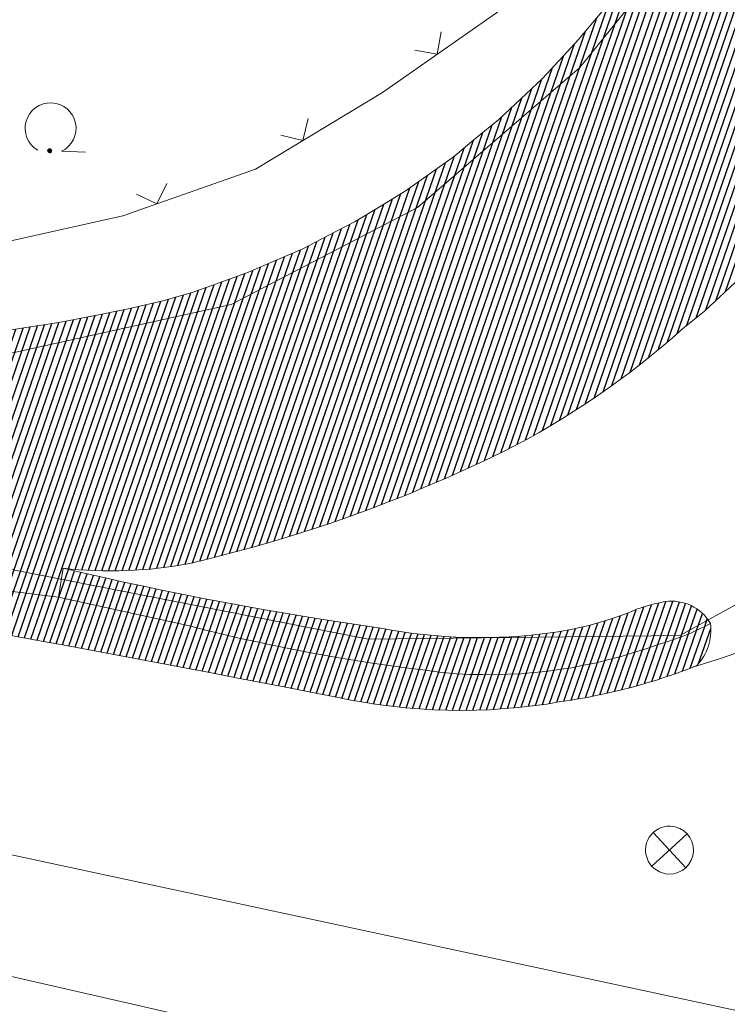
# Model space of a CAD drawing. Header units: metres. Extents: x 345144 to 348639, y 5629211 to 5635235.
# Tile 870 of 1056: x 347995 to 348017, y 5630364 to 5630395. Entities that reach past the tile are written whole.
import ezdxf

# ---------------------------------------------------------------- set-up
doc = ezdxf.new("R2010")
doc.units = ezdxf.units.M
doc.header["$MEASUREMENT"] = 0
for name, color, linetype in [('028 Geländeform', 7, 'Continuous'), ('065-066 Ver_Entsorgung', 7, 'Continuous'), ('081-083 Topographie', 7, 'Continuous'), ('AX Flurstück', 7, 'Continuous'), ('Definitionslinie', 7, 'Continuous')]:
    doc.layers.add(name, color=color, linetype=linetype)
pattern_1 = [(250.9552151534, (0, 0), (0.1890527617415, -0.065261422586), [])]

# ---------------------------------------------------------------- blocks, each defined once
blk = doc.blocks.new('alk_3504_nrw')
at = {"color": 134, "lineweight": 5, "true_color": 0x00b2b2, "flags": 128}
for points in [[(-0.729333, -0.684), (-0.707333, -0.707333), (0.707333, 0.707333)], [(-0.707333, 0.707333), (0.707333, -0.707333)]]:
    blk.add_lwpolyline(points, dxfattribs=at)
at = {"color": 134, "lineweight": 5, "true_color": 0x00b2b2}
for start, end in [(90, -90), (-90, 90)]:
    blk.add_arc((0, 0), 1, start, end, dxfattribs=at)
blk = doc.blocks.new('alk_7100_nrwx2')
at = {"true_color": 0x2e2e2e}
h = blk.add_hatch(color=250, dxfattribs=at)
edge = h.paths.add_edge_path(flags=0)
edge.add_arc((0.024073, -0.597267), 0.057254, 180, 360, ccw=False)
edge.add_arc((0.024073, -0.597267), 0.057255, 0, 180, ccw=False)
at = {"color": 250, "lineweight": 5, "true_color": 0x2e2e2e, "flags": 128}
blk.add_lwpolyline([(0.349382, -0.597267), (1, -0.597267)], dxfattribs=at)
at = {"color": 250, "lineweight": 5, "true_color": 0x2e2e2e}
for centre, radius, start, end in [((0.024073, 0.012362), 0.690995, -61.9148169, -118.0851831), ((0.024073, -0.597267), 0.057255, 0, 180), ((0.024073, -0.597267), 0.057254, 180, 0)]:
    blk.add_arc(centre, radius, start, end, dxfattribs=at)

msp = doc.modelspace()

# ---------------------------------------------------------------- hatches: boundary and pattern name
at = {"layer": '028 Geländeform', "true_color": 0xb27500}
h = msp.add_hatch(dxfattribs=at)
h.set_pattern_fill('_USER', color=44, scale=0.2, angle=250.9552152, style=0, pattern_type=0)
h.set_pattern_definition(pattern_1)
edge = h.paths.add_edge_path(flags=0)
edge.add_line((347996.101, 5630377.198), (347995.091, 5630377.323))
edge.add_line((347995.091, 5630377.323), (347995.091, 5630377.323))
edge.add_line((347995.091, 5630377.323), (347994.663625, 5630377.37725))
edge.add_line((347994.663625, 5630377.37725), (347994.236188, 5630377.430969))
edge.add_line((347994.236188, 5630377.430969), (347993.80875, 5630377.484688))
edge.add_line((347993.80875, 5630377.484688), (347993.38125, 5630377.537875))
edge.add_line((347993.38125, 5630377.537875), (347992.95375, 5630377.591063))
edge.add_line((347992.95375, 5630377.591063), (347992.526188, 5630377.643719))
edge.add_line((347992.526188, 5630377.643719), (347992.098625, 5630377.696375))
edge.add_line((347992.098625, 5630377.696375), (347991.671, 5630377.7485))
edge.add_line((347991.671, 5630377.7485), (347991.243375, 5630377.800625))
edge.add_line((347991.243375, 5630377.800625), (347990.815688, 5630377.852219))
edge.add_line((347990.815688, 5630377.852219), (347990.388, 5630377.903813))
edge.add_line((347990.388, 5630377.903813), (347989.96025, 5630377.954875))
edge.add_line((347989.96025, 5630377.954875), (347989.5325, 5630378.005938))
edge.add_line((347989.5325, 5630378.005938), (347989.104688, 5630378.056469))
edge.add_line((347989.104688, 5630378.056469), (347988.676875, 5630378.107))
edge.add_line((347988.676875, 5630378.107), (347988.249, 5630378.157))
edge.add_line((347988.249, 5630378.157), (347988.249, 5630378.157))
edge.add_line((347988.249, 5630378.157), (347987.827625, 5630378.277375))
edge.add_line((347987.827625, 5630378.277375), (347987.406375, 5630378.398187))
edge.add_line((347987.406375, 5630378.398187), (347986.985125, 5630378.519))
edge.add_line((347986.985125, 5630378.519), (347986.564, 5630378.64025))
edge.add_line((347986.564, 5630378.64025), (347986.142875, 5630378.7615))
edge.add_line((347986.142875, 5630378.7615), (347985.721875, 5630378.883188))
edge.add_line((347985.721875, 5630378.883188), (347985.300875, 5630379.004875))
edge.add_line((347985.300875, 5630379.004875), (347984.88, 5630379.127))
edge.add_line((347984.88, 5630379.127), (347984.459125, 5630379.249125))
edge.add_line((347984.459125, 5630379.249125), (347984.038375, 5630379.371688))
edge.add_line((347984.038375, 5630379.371688), (347983.617625, 5630379.49425))
edge.add_line((347983.617625, 5630379.49425), (347983.197, 5630379.61725))
edge.add_line((347983.197, 5630379.61725), (347982.776375, 5630379.74025))
edge.add_line((347982.776375, 5630379.74025), (347982.355875, 5630379.863688))
edge.add_line((347982.355875, 5630379.863688), (347981.935375, 5630379.987125))
edge.add_line((347981.935375, 5630379.987125), (347981.515, 5630380.111))
edge.add_line((347981.515, 5630380.111), (347981.515, 5630380.111))
edge.add_line((347981.515, 5630380.111), (347981.826, 5630385.058))
edge.add_line((347981.826, 5630385.058), (347981.826, 5630385.058))
edge.add_line((347981.826, 5630385.058), (347982.9355, 5630384.979875))
edge.add_line((347982.9355, 5630384.979875), (347984.041641, 5630384.943406))
edge.add_line((347984.041641, 5630384.943406), (347985.147781, 5630384.906938))
edge.add_line((347985.147781, 5630384.906938), (347986.250563, 5630384.912125))
edge.add_line((347986.250563, 5630384.912125), (347987.353344, 5630384.917313))
edge.add_line((347987.353344, 5630384.917313), (347988.452766, 5630384.964156))
edge.add_line((347988.452766, 5630384.964156), (347989.552187, 5630385.011))
edge.add_line((347989.552187, 5630385.011), (347990.64825, 5630385.0995))
edge.add_line((347990.64825, 5630385.0995), (347991.744313, 5630385.188))
edge.add_line((347991.744313, 5630385.188), (347992.837016, 5630385.318156))
edge.add_line((347992.837016, 5630385.318156), (347993.929719, 5630385.448313))
edge.add_line((347993.929719, 5630385.448313), (347995.019063, 5630385.620125))
edge.add_line((347995.019063, 5630385.620125), (347996.108406, 5630385.791938))
edge.add_line((347996.108406, 5630385.791938), (347997.194391, 5630386.005406))
edge.add_line((347997.194391, 5630386.005406), (347998.280375, 5630386.218875))
edge.add_line((347998.280375, 5630386.218875), (347999.363, 5630386.474))
edge.add_line((347999.363, 5630386.474), (347999.363, 5630386.474))
edge.add_line((347999.363, 5630386.474), (348000.2795, 5630386.7335))
edge.add_line((348000.2795, 5630386.7335), (348001.162672, 5630387.047609))
edge.add_line((348001.162672, 5630387.047609), (348002.045844, 5630387.361719))
edge.add_line((348002.045844, 5630387.361719), (348002.895688, 5630387.730438))
edge.add_line((348002.895688, 5630387.730438), (348003.745531, 5630388.099156))
edge.add_line((348003.745531, 5630388.099156), (348004.562047, 5630388.522484))
edge.add_line((348004.562047, 5630388.522484), (348005.378563, 5630388.945813))
edge.add_line((348005.378563, 5630388.945813), (348006.16175, 5630389.42375))
edge.add_line((348006.16175, 5630389.42375), (348006.944938, 5630389.901688))
edge.add_line((348006.944938, 5630389.901688), (348007.694797, 5630390.434234))
edge.add_line((348007.694797, 5630390.434234), (348008.444656, 5630390.966781))
edge.add_line((348008.444656, 5630390.966781), (348009.161188, 5630391.553938))
edge.add_line((348009.161188, 5630391.553938), (348009.877719, 5630392.141094))
edge.add_line((348009.877719, 5630392.141094), (348010.560922, 5630392.782859))
edge.add_line((348010.560922, 5630392.782859), (348011.244125, 5630393.424625))
edge.add_line((348011.244125, 5630393.424625), (348011.894, 5630394.121))
edge.add_line((348011.894, 5630394.121), (348011.894, 5630394.121))
edge.add_line((348011.894, 5630394.121), (348012.36625, 5630394.644375))
edge.add_line((348012.36625, 5630394.644375), (348012.822047, 5630395.179469))
edge.add_line((348012.822047, 5630395.179469), (348013.277844, 5630395.714563))
edge.add_line((348013.277844, 5630395.714563), (348013.717188, 5630396.261375))
edge.add_line((348013.717188, 5630396.261375), (348014.156531, 5630396.808188))
edge.add_line((348014.156531, 5630396.808188), (348014.579422, 5630397.366719))
edge.add_line((348014.579422, 5630397.366719), (348015.002313, 5630397.92525))
edge.add_line((348015.002313, 5630397.92525), (348015.40875, 5630398.4955))
edge.add_line((348015.40875, 5630398.4955), (348015.815188, 5630399.06575))
edge.add_line((348015.815188, 5630399.06575), (348016.205172, 5630399.647719))
edge.add_line((348016.205172, 5630399.647719), (348016.595156, 5630400.229688))
edge.add_line((348016.595156, 5630400.229688), (348016.968688, 5630400.823375))
edge.add_line((348016.968688, 5630400.823375), (348017.342219, 5630401.417063))
edge.add_line((348017.342219, 5630401.417063), (348017.699297, 5630402.022469))
edge.add_line((348017.699297, 5630402.022469), (348018.056375, 5630402.627875))
edge.add_line((348018.056375, 5630402.627875), (348018.397, 5630403.245))
edge.add_line((348018.397, 5630403.245), (348018.397, 5630403.245))
edge.add_line((348018.397, 5630403.245), (348018.57825, 5630403.627125))
edge.add_line((348018.57825, 5630403.627125), (348018.750813, 5630404.012453))
edge.add_line((348018.750813, 5630404.012453), (348018.923375, 5630404.397781))
edge.add_line((348018.923375, 5630404.397781), (348019.08725, 5630404.786313))
edge.add_line((348019.08725, 5630404.786313), (348019.251125, 5630405.174844))
edge.add_line((348019.251125, 5630405.174844), (348019.406312, 5630405.566578))
edge.add_line((348019.406312, 5630405.566578), (348019.5615, 5630405.958313))
edge.add_line((348019.5615, 5630405.958313), (348019.708, 5630406.35325))
edge.add_line((348019.708, 5630406.35325), (348019.8545, 5630406.748188))
edge.add_line((348019.8545, 5630406.748188), (348019.992313, 5630407.146328))
edge.add_line((348019.992313, 5630407.146328), (348020.130125, 5630407.544469))
edge.add_line((348020.130125, 5630407.544469), (348020.25925, 5630407.945813))
edge.add_line((348020.25925, 5630407.945813), (348020.388375, 5630408.347156))
edge.add_line((348020.388375, 5630408.347156), (348020.508813, 5630408.751703))
edge.add_line((348020.508813, 5630408.751703), (348020.62925, 5630409.15625))
edge.add_line((348020.62925, 5630409.15625), (348020.741, 5630409.564))
edge.add_arc((348022.069, 5630409.486), 1.330289, 78.9941107, 176.6385976, ccw=False)
edge.add_line((348022.323, 5630410.792), (348022.427125, 5630410.79225))
edge.add_line((348022.427125, 5630410.79225), (348022.529188, 5630410.785484))
edge.add_line((348022.529188, 5630410.785484), (348022.63125, 5630410.778719))
edge.add_line((348022.63125, 5630410.778719), (348022.73125, 5630410.764938))
edge.add_line((348022.73125, 5630410.764938), (348022.83125, 5630410.751156))
edge.add_line((348022.83125, 5630410.751156), (348022.929188, 5630410.730359))
edge.add_line((348022.929188, 5630410.730359), (348023.027125, 5630410.709562))
edge.add_line((348023.027125, 5630410.709562), (348023.123, 5630410.68175))
edge.add_line((348023.123, 5630410.68175), (348023.218875, 5630410.653938))
edge.add_line((348023.218875, 5630410.653938), (348023.312688, 5630410.619109))
edge.add_line((348023.312688, 5630410.619109), (348023.4065, 5630410.584281))
edge.add_line((348023.4065, 5630410.584281), (348023.49825, 5630410.542437))
edge.add_line((348023.49825, 5630410.542437), (348023.59, 5630410.500594))
edge.add_line((348023.59, 5630410.500594), (348023.679688, 5630410.451734))
edge.add_line((348023.679688, 5630410.451734), (348023.769375, 5630410.402875))
edge.add_line((348023.769375, 5630410.402875), (348023.857, 5630410.347))
edge.add_line((348023.857, 5630410.347), (348023.857, 5630410.347))
edge.add_line((348023.857, 5630410.347), (348023.90525, 5630410.170125))
edge.add_line((348023.90525, 5630410.170125), (348023.951984, 5630409.992875))
edge.add_line((348023.951984, 5630409.992875), (348023.998719, 5630409.815625))
edge.add_line((348023.998719, 5630409.815625), (348024.043938, 5630409.638))
edge.add_line((348024.043938, 5630409.638), (348024.089156, 5630409.460375))
edge.add_line((348024.089156, 5630409.460375), (348024.132859, 5630409.282375))
edge.add_line((348024.132859, 5630409.282375), (348024.176563, 5630409.104375))
edge.add_line((348024.176563, 5630409.104375), (348024.21875, 5630408.926))
edge.add_line((348024.21875, 5630408.926), (348024.260938, 5630408.747625))
edge.add_line((348024.260938, 5630408.747625), (348024.301609, 5630408.568875))
edge.add_line((348024.301609, 5630408.568875), (348024.342281, 5630408.390125))
edge.add_line((348024.342281, 5630408.390125), (348024.381438, 5630408.211))
edge.add_line((348024.381438, 5630408.211), (348024.420594, 5630408.031875))
edge.add_line((348024.420594, 5630408.031875), (348024.458234, 5630407.852375))
edge.add_line((348024.458234, 5630407.852375), (348024.495875, 5630407.672875))
edge.add_line((348024.495875, 5630407.672875), (348024.532, 5630407.493))
edge.add_line((348024.532, 5630407.493), (348024.532, 5630407.493))
edge.add_line((348024.532, 5630407.493), (348024.5815, 5630406.805625))
edge.add_line((348024.5815, 5630406.805625), (348024.597172, 5630406.122594))
edge.add_line((348024.597172, 5630406.122594), (348024.612844, 5630405.439562))
edge.add_line((348024.612844, 5630405.439562), (348024.594688, 5630404.760875))
edge.add_line((348024.594688, 5630404.760875), (348024.576531, 5630404.082188))
edge.add_line((348024.576531, 5630404.082188), (348024.524547, 5630403.407844))
edge.add_line((348024.524547, 5630403.407844), (348024.472563, 5630402.7335))
edge.add_line((348024.472563, 5630402.7335), (348024.38675, 5630402.0635))
edge.add_line((348024.38675, 5630402.0635), (348024.300937, 5630401.3935))
edge.add_line((348024.300937, 5630401.3935), (348024.181297, 5630400.727844))
edge.add_line((348024.181297, 5630400.727844), (348024.061656, 5630400.062188))
edge.add_line((348024.061656, 5630400.062188), (348023.908187, 5630399.400875))
edge.add_line((348023.908187, 5630399.400875), (348023.754719, 5630398.739563))
edge.add_line((348023.754719, 5630398.739563), (348023.567422, 5630398.082594))
edge.add_line((348023.567422, 5630398.082594), (348023.380125, 5630397.425625))
edge.add_line((348023.380125, 5630397.425625), (348023.159, 5630396.773))
edge.add_line((348023.159, 5630396.773), (348023.159, 5630396.773))
edge.add_line((348023.159, 5630396.773), (348022.90425, 5630395.92825))
edge.add_line((348022.90425, 5630395.92825), (348022.595406, 5630395.119984))
edge.add_line((348022.595406, 5630395.119984), (348022.286563, 5630394.311719))
edge.add_line((348022.286563, 5630394.311719), (348021.923625, 5630393.539938))
edge.add_line((348021.923625, 5630393.539938), (348021.560688, 5630392.768156))
edge.add_line((348021.560688, 5630392.768156), (348021.143656, 5630392.032859))
edge.add_line((348021.143656, 5630392.032859), (348020.726625, 5630391.297563))
edge.add_line((348020.726625, 5630391.297563), (348020.2555, 5630390.59875))
edge.add_line((348020.2555, 5630390.59875), (348019.784375, 5630389.899937))
edge.add_line((348019.784375, 5630389.899937), (348019.259156, 5630389.237609))
edge.add_line((348019.259156, 5630389.237609), (348018.733938, 5630388.575281))
edge.add_line((348018.733938, 5630388.575281), (348018.154625, 5630387.949438))
edge.add_line((348018.154625, 5630387.949438), (348017.575313, 5630387.323594))
edge.add_line((348017.575313, 5630387.323594), (348016.941906, 5630386.734234))
edge.add_line((348016.941906, 5630386.734234), (348016.3085, 5630386.144875))
edge.add_line((348016.3085, 5630386.144875), (348015.621, 5630385.592))
edge.add_line((348015.621, 5630385.592), (348015.621, 5630385.592))
edge.add_line((348015.621, 5630385.592), (348015.30175, 5630385.305125))
edge.add_line((348015.30175, 5630385.305125), (348014.974516, 5630385.029922))
edge.add_line((348014.974516, 5630385.029922), (348014.647281, 5630384.754719))
edge.add_line((348014.647281, 5630384.754719), (348014.312062, 5630384.491188))
edge.add_line((348014.312062, 5630384.491188), (348013.976844, 5630384.227656))
edge.add_line((348013.976844, 5630384.227656), (348013.633641, 5630383.975797))
edge.add_line((348013.633641, 5630383.975797), (348013.290437, 5630383.723938))
edge.add_line((348013.290437, 5630383.723938), (348012.93925, 5630383.48375))
edge.add_line((348012.93925, 5630383.48375), (348012.588062, 5630383.243563))
edge.add_line((348012.588062, 5630383.243563), (348012.228891, 5630383.015047))
edge.add_line((348012.228891, 5630383.015047), (348011.869719, 5630382.786531))
edge.add_line((348011.869719, 5630382.786531), (348011.502562, 5630382.569688))
edge.add_line((348011.502562, 5630382.569688), (348011.135406, 5630382.352844))
edge.add_line((348011.135406, 5630382.352844), (348010.760266, 5630382.147672))
edge.add_line((348010.760266, 5630382.147672), (348010.385125, 5630381.9425))
edge.add_line((348010.385125, 5630381.9425), (348010.002, 5630381.749))
edge.add_line((348010.002, 5630381.749), (348010.002, 5630381.749))
edge.add_line((348010.002, 5630381.749), (348009.4145, 5630381.461625))
edge.add_line((348009.4145, 5630381.461625), (348008.820828, 5630381.191547))
edge.add_line((348008.820828, 5630381.191547), (348008.227156, 5630380.921469))
edge.add_line((348008.227156, 5630380.921469), (348007.627313, 5630380.668688))
edge.add_line((348007.627313, 5630380.668688), (348007.027469, 5630380.415906))
edge.add_line((348007.027469, 5630380.415906), (348006.421453, 5630380.180422))
edge.add_line((348006.421453, 5630380.180422), (348005.815438, 5630379.944938))
edge.add_line((348005.815438, 5630379.944938), (348005.20325, 5630379.72675))
edge.add_line((348005.20325, 5630379.72675), (348004.591063, 5630379.508563))
edge.add_line((348004.591063, 5630379.508563), (348003.972703, 5630379.307672))
edge.add_line((348003.972703, 5630379.307672), (348003.354344, 5630379.106781))
edge.add_line((348003.354344, 5630379.106781), (348002.729813, 5630378.923188))
edge.add_line((348002.729813, 5630378.923188), (348002.105281, 5630378.739594))
edge.add_line((348002.105281, 5630378.739594), (348001.474578, 5630378.573297))
edge.add_line((348001.474578, 5630378.573297), (348000.843875, 5630378.407))
edge.add_line((348000.843875, 5630378.407), (348000.207, 5630378.258))
edge.add_line((348000.207, 5630378.258), (348000.207, 5630378.258))
edge.add_line((348000.207, 5630378.258), (347999.961, 5630378.211625))
edge.add_line((347999.961, 5630378.211625), (347999.714625, 5630378.174469))
edge.add_line((347999.714625, 5630378.174469), (347999.46825, 5630378.137313))
edge.add_line((347999.46825, 5630378.137313), (347999.2215, 5630378.109375))
edge.add_line((347999.2215, 5630378.109375), (347998.97475, 5630378.081438))
edge.add_line((347998.97475, 5630378.081438), (347998.727625, 5630378.062719))
edge.add_line((347998.727625, 5630378.062719), (347998.4805, 5630378.044))
edge.add_line((347998.4805, 5630378.044), (347998.233, 5630378.0345))
edge.add_line((347998.233, 5630378.0345), (347997.9855, 5630378.025))
edge.add_line((347997.9855, 5630378.025), (347997.737625, 5630378.024719))
edge.add_line((347997.737625, 5630378.024719), (347997.48975, 5630378.024438))
edge.add_line((347997.48975, 5630378.024438), (347997.2415, 5630378.033375))
edge.add_line((347997.2415, 5630378.033375), (347996.99325, 5630378.042312))
edge.add_line((347996.99325, 5630378.042312), (347996.744625, 5630378.060469))
edge.add_line((347996.744625, 5630378.060469), (347996.496, 5630378.078625))
edge.add_line((347996.496, 5630378.078625), (347996.247, 5630378.106))
edge.add_line((347996.247, 5630378.106), (347996.247, 5630378.106))
edge.add_line((347996.247, 5630378.106), (347996.101, 5630377.198))
h = msp.add_hatch(dxfattribs=at)
h.set_pattern_fill('_USER', color=44, scale=0.2, angle=250.9552152, style=0, pattern_type=0)
h.set_pattern_definition(pattern_1)
edge = h.paths.add_edge_path(flags=0)
edge.add_arc((348014.873, 5630376.172), 1.636021, -42.6480582, 7.2336132, ccw=False)
edge.add_line((348016.077, 5630375.063), (348015.81925, 5630374.96025))
edge.add_line((348015.81925, 5630374.96025), (348015.559375, 5630374.865547))
edge.add_line((348015.559375, 5630374.865547), (348015.2995, 5630374.770844))
edge.add_line((348015.2995, 5630374.770844), (348015.0375, 5630374.684188))
edge.add_line((348015.0375, 5630374.684188), (348014.7755, 5630374.597531))
edge.add_line((348014.7755, 5630374.597531), (348014.511375, 5630374.518922))
edge.add_line((348014.511375, 5630374.518922), (348014.24725, 5630374.440313))
edge.add_line((348014.24725, 5630374.440313), (348013.981, 5630374.36975))
edge.add_line((348013.981, 5630374.36975), (348013.71475, 5630374.299188))
edge.add_line((348013.71475, 5630374.299188), (348013.446375, 5630374.236672))
edge.add_line((348013.446375, 5630374.236672), (348013.178, 5630374.174156))
edge.add_line((348013.178, 5630374.174156), (348012.9075, 5630374.119688))
edge.add_line((348012.9075, 5630374.119688), (348012.637, 5630374.065219))
edge.add_line((348012.637, 5630374.065219), (348012.364375, 5630374.018797))
edge.add_line((348012.364375, 5630374.018797), (348012.09175, 5630373.972375))
edge.add_line((348012.09175, 5630373.972375), (348011.817, 5630373.934))
edge.add_line((348011.817, 5630373.934), (348011.817, 5630373.934))
edge.add_line((348011.817, 5630373.934), (348011.37425, 5630373.857625))
edge.add_line((348011.37425, 5630373.857625), (348010.931922, 5630373.802609))
edge.add_line((348010.931922, 5630373.802609), (348010.489594, 5630373.747594))
edge.add_line((348010.489594, 5630373.747594), (348010.047687, 5630373.713938))
edge.add_line((348010.047687, 5630373.713938), (348009.605781, 5630373.680281))
edge.add_line((348009.605781, 5630373.680281), (348009.164297, 5630373.667984))
edge.add_line((348009.164297, 5630373.667984), (348008.722812, 5630373.655688))
edge.add_line((348008.722812, 5630373.655688), (348008.28175, 5630373.66475))
edge.add_line((348008.28175, 5630373.66475), (348007.840687, 5630373.673812))
edge.add_line((348007.840687, 5630373.673812), (348007.400047, 5630373.704234))
edge.add_line((348007.400047, 5630373.704234), (348006.959406, 5630373.734656))
edge.add_line((348006.959406, 5630373.734656), (348006.519188, 5630373.786438))
edge.add_line((348006.519188, 5630373.786438), (348006.078969, 5630373.838219))
edge.add_line((348006.078969, 5630373.838219), (348005.639172, 5630373.911359))
edge.add_line((348005.639172, 5630373.911359), (348005.199375, 5630373.9845))
edge.add_line((348005.199375, 5630373.9845), (348004.76, 5630374.079))
edge.add_line((348004.76, 5630374.079), (348004.76, 5630374.079))
edge.add_line((348004.76, 5630374.079), (348003.98525, 5630374.23075))
edge.add_line((348003.98525, 5630374.23075), (348003.210203, 5630374.381109))
edge.add_line((348003.210203, 5630374.381109), (348002.435156, 5630374.531469))
edge.add_line((348002.435156, 5630374.531469), (348001.659813, 5630374.680438))
edge.add_line((348001.659813, 5630374.680438), (348000.884469, 5630374.829406))
edge.add_line((348000.884469, 5630374.829406), (348000.108828, 5630374.976984))
edge.add_line((348000.108828, 5630374.976984), (347999.333188, 5630375.124563))
edge.add_line((347999.333188, 5630375.124563), (347998.55725, 5630375.27075))
edge.add_line((347998.55725, 5630375.27075), (347997.781313, 5630375.416938))
edge.add_line((347997.781313, 5630375.416938), (347997.005078, 5630375.561734))
edge.add_line((347997.005078, 5630375.561734), (347996.228844, 5630375.706531))
edge.add_line((347996.228844, 5630375.706531), (347995.452313, 5630375.849938))
edge.add_line((347995.452313, 5630375.849938), (347994.675781, 5630375.993344))
edge.add_line((347994.675781, 5630375.993344), (347993.898953, 5630376.135359))
edge.add_line((347993.898953, 5630376.135359), (347993.122125, 5630376.277375))
edge.add_line((347993.122125, 5630376.277375), (347992.345, 5630376.418))
edge.add_line((347992.345, 5630376.418), (347992.345, 5630376.418))
edge.add_line((347992.345, 5630376.418), (347992.151875, 5630376.436))
edge.add_line((347992.151875, 5630376.436), (347991.958953, 5630376.455609))
edge.add_line((347991.958953, 5630376.455609), (347991.766031, 5630376.475219))
edge.add_line((347991.766031, 5630376.475219), (347991.573313, 5630376.496438))
edge.add_line((347991.573313, 5630376.496438), (347991.380594, 5630376.517656))
edge.add_line((347991.380594, 5630376.517656), (347991.188078, 5630376.540484))
edge.add_line((347991.188078, 5630376.540484), (347990.995563, 5630376.563313))
edge.add_line((347990.995563, 5630376.563313), (347990.80325, 5630376.58775))
edge.add_line((347990.80325, 5630376.58775), (347990.610938, 5630376.612187))
edge.add_line((347990.610938, 5630376.612187), (347990.418828, 5630376.638234))
edge.add_line((347990.418828, 5630376.638234), (347990.226719, 5630376.664281))
edge.add_line((347990.226719, 5630376.664281), (347990.034813, 5630376.691938))
edge.add_line((347990.034813, 5630376.691938), (347989.842906, 5630376.719594))
edge.add_line((347989.842906, 5630376.719594), (347989.651203, 5630376.748859))
edge.add_line((347989.651203, 5630376.748859), (347989.4595, 5630376.778125))
edge.add_line((347989.4595, 5630376.778125), (347989.268, 5630376.809))
edge.add_arc((347989.467, 5630378.019), 1.226255, 259.3774739, 260.6605805, ccw=False)
edge.add_arc((347989.467, 5630378.019), 1.22601, 258.2317111, 259.3774739, ccw=False)
edge.add_arc((347989.467, 5630378.019), 1.225765, 250.4121957, 258.2317111, ccw=False)
edge.add_arc((347989.467, 5630378.019), 1.225947, 248.1638763, 250.4121957, ccw=False)
edge.add_arc((347989.467, 5630378.019), 1.225961, 245.8809267, 248.1638763, ccw=False)
edge.add_arc((347989.467, 5630378.019), 1.226035, 241.2178849, 245.8809267, ccw=False)
edge.add_arc((347989.467, 5630378.019), 1.225388, 173.5359257, 241.2178849, ccw=False)
edge.add_line((347988.249, 5630378.157), (347988.676875, 5630378.107))
edge.add_line((347988.676875, 5630378.107), (347989.104688, 5630378.056469))
edge.add_line((347989.104688, 5630378.056469), (347989.5325, 5630378.005938))
edge.add_line((347989.5325, 5630378.005938), (347989.96025, 5630377.954875))
edge.add_line((347989.96025, 5630377.954875), (347990.388, 5630377.903813))
edge.add_line((347990.388, 5630377.903813), (347990.815688, 5630377.852219))
edge.add_line((347990.815688, 5630377.852219), (347991.243375, 5630377.800625))
edge.add_line((347991.243375, 5630377.800625), (347991.671, 5630377.7485))
edge.add_line((347991.671, 5630377.7485), (347992.098625, 5630377.696375))
edge.add_line((347992.098625, 5630377.696375), (347992.526188, 5630377.643719))
edge.add_line((347992.526188, 5630377.643719), (347992.95375, 5630377.591063))
edge.add_line((347992.95375, 5630377.591063), (347993.38125, 5630377.537875))
edge.add_line((347993.38125, 5630377.537875), (347993.80875, 5630377.484688))
edge.add_line((347993.80875, 5630377.484688), (347994.236188, 5630377.430969))
edge.add_line((347994.236188, 5630377.430969), (347994.663625, 5630377.37725))
edge.add_line((347994.663625, 5630377.37725), (347995.091, 5630377.323))
edge.add_line((347995.091, 5630377.323), (347995.091, 5630377.323))
edge.add_line((347995.091, 5630377.323), (347996.101, 5630377.198))
edge.add_line((347996.101, 5630377.198), (347996.101, 5630377.198))
edge.add_line((347996.101, 5630377.198), (348000.198, 5630376.305))
edge.add_line((348000.198, 5630376.305), (348000.198, 5630376.305))
edge.add_line((348000.198, 5630376.305), (348000.713125, 5630376.170875))
edge.add_line((348000.713125, 5630376.170875), (348001.230063, 5630376.046859))
edge.add_line((348001.230063, 5630376.046859), (348001.747, 5630375.922844))
edge.add_line((348001.747, 5630375.922844), (348002.26575, 5630375.808938))
edge.add_line((348002.26575, 5630375.808938), (348002.7845, 5630375.695031))
edge.add_line((348002.7845, 5630375.695031), (348003.305063, 5630375.591234))
edge.add_line((348003.305063, 5630375.591234), (348003.825625, 5630375.487438))
edge.add_line((348003.825625, 5630375.487438), (348004.348, 5630375.39375))
edge.add_line((348004.348, 5630375.39375), (348004.870375, 5630375.300063))
edge.add_line((348004.870375, 5630375.300063), (348005.394563, 5630375.216484))
edge.add_line((348005.394563, 5630375.216484), (348005.91875, 5630375.132906))
edge.add_line((348005.91875, 5630375.132906), (348006.44475, 5630375.059437))
edge.add_line((348006.44475, 5630375.059437), (348006.97075, 5630374.985969))
edge.add_line((348006.97075, 5630374.985969), (348007.498563, 5630374.922609))
edge.add_line((348007.498563, 5630374.922609), (348008.026375, 5630374.85925))
edge.add_line((348008.026375, 5630374.85925), (348008.556, 5630374.806))
edge.add_line((348008.556, 5630374.806), (348008.556, 5630374.806))
edge.add_line((348008.556, 5630374.806), (348008.962, 5630374.781))
edge.add_line((348008.962, 5630374.781), (348009.365, 5630374.776609))
edge.add_line((348009.365, 5630374.776609), (348009.768, 5630374.772219))
edge.add_line((348009.768, 5630374.772219), (348010.168, 5630374.788438))
edge.add_line((348010.168, 5630374.788438), (348010.568, 5630374.804656))
edge.add_line((348010.568, 5630374.804656), (348010.965, 5630374.841484))
edge.add_line((348010.965, 5630374.841484), (348011.362, 5630374.878313))
edge.add_line((348011.362, 5630374.878313), (348011.756, 5630374.93575))
edge.add_line((348011.756, 5630374.93575), (348012.15, 5630374.993188))
edge.add_line((348012.15, 5630374.993188), (348012.541, 5630375.071234))
edge.add_line((348012.541, 5630375.071234), (348012.932, 5630375.149281))
edge.add_line((348012.932, 5630375.149281), (348013.32, 5630375.247938))
edge.add_line((348013.32, 5630375.247938), (348013.708, 5630375.346594))
edge.add_line((348013.708, 5630375.346594), (348014.093, 5630375.465859))
edge.add_line((348014.093, 5630375.465859), (348014.478, 5630375.585125))
edge.add_line((348014.478, 5630375.585125), (348014.86, 5630375.725))
edge.add_line((348014.86, 5630375.725), (348014.86, 5630375.725))
edge.add_line((348014.86, 5630375.725), (348014.967, 5630375.753875))
edge.add_line((348014.967, 5630375.753875), (348015.072813, 5630375.785734))
edge.add_line((348015.072813, 5630375.785734), (348015.178625, 5630375.817594))
edge.add_line((348015.178625, 5630375.817594), (348015.28325, 5630375.852438))
edge.add_line((348015.28325, 5630375.852438), (348015.387875, 5630375.887281))
edge.add_line((348015.387875, 5630375.887281), (348015.491313, 5630375.925109))
edge.add_line((348015.491313, 5630375.925109), (348015.59475, 5630375.962938))
edge.add_line((348015.59475, 5630375.962938), (348015.697, 5630376.00375))
edge.add_line((348015.697, 5630376.00375), (348015.79925, 5630376.044563))
edge.add_line((348015.79925, 5630376.044563), (348015.900313, 5630376.088359))
edge.add_line((348015.900313, 5630376.088359), (348016.001375, 5630376.132156))
edge.add_line((348016.001375, 5630376.132156), (348016.10125, 5630376.178938))
edge.add_line((348016.10125, 5630376.178938), (348016.201125, 5630376.225719))
edge.add_line((348016.201125, 5630376.225719), (348016.299813, 5630376.275484))
edge.add_line((348016.299813, 5630376.275484), (348016.3985, 5630376.32525))
edge.add_line((348016.3985, 5630376.32525), (348016.496, 5630376.378))
h = msp.add_hatch(dxfattribs=at)
h.set_pattern_fill('_USER', color=44, scale=0.2, angle=250.9552152, style=0, pattern_type=0)
h.set_pattern_definition(pattern_1)
edge = h.paths.add_edge_path(flags=0)
edge.add_line((348016.496, 5630376.378), (348016.3985, 5630376.32525))
edge.add_line((348016.3985, 5630376.32525), (348016.299813, 5630376.275484))
edge.add_line((348016.299813, 5630376.275484), (348016.201125, 5630376.225719))
edge.add_line((348016.201125, 5630376.225719), (348016.10125, 5630376.178938))
edge.add_line((348016.10125, 5630376.178938), (348016.001375, 5630376.132156))
edge.add_line((348016.001375, 5630376.132156), (348015.900313, 5630376.088359))
edge.add_line((348015.900313, 5630376.088359), (348015.79925, 5630376.044563))
edge.add_line((348015.79925, 5630376.044563), (348015.697, 5630376.00375))
edge.add_line((348015.697, 5630376.00375), (348015.59475, 5630375.962938))
edge.add_line((348015.59475, 5630375.962938), (348015.491313, 5630375.925109))
edge.add_line((348015.491313, 5630375.925109), (348015.387875, 5630375.887281))
edge.add_line((348015.387875, 5630375.887281), (348015.28325, 5630375.852438))
edge.add_line((348015.28325, 5630375.852438), (348015.178625, 5630375.817594))
edge.add_line((348015.178625, 5630375.817594), (348015.072813, 5630375.785734))
edge.add_line((348015.072813, 5630375.785734), (348014.967, 5630375.753875))
edge.add_line((348014.967, 5630375.753875), (348014.86, 5630375.725))
edge.add_line((348014.86, 5630375.725), (348014.86, 5630375.725))
edge.add_line((348014.86, 5630375.725), (348014.478, 5630375.585125))
edge.add_line((348014.478, 5630375.585125), (348014.093, 5630375.465859))
edge.add_line((348014.093, 5630375.465859), (348013.708, 5630375.346594))
edge.add_line((348013.708, 5630375.346594), (348013.32, 5630375.247938))
edge.add_line((348013.32, 5630375.247938), (348012.932, 5630375.149281))
edge.add_line((348012.932, 5630375.149281), (348012.541, 5630375.071234))
edge.add_line((348012.541, 5630375.071234), (348012.15, 5630374.993188))
edge.add_line((348012.15, 5630374.993188), (348011.756, 5630374.93575))
edge.add_line((348011.756, 5630374.93575), (348011.362, 5630374.878313))
edge.add_line((348011.362, 5630374.878313), (348010.965, 5630374.841484))
edge.add_line((348010.965, 5630374.841484), (348010.568, 5630374.804656))
edge.add_line((348010.568, 5630374.804656), (348010.168, 5630374.788438))
edge.add_line((348010.168, 5630374.788438), (348009.768, 5630374.772219))
edge.add_line((348009.768, 5630374.772219), (348009.365, 5630374.776609))
edge.add_line((348009.365, 5630374.776609), (348008.962, 5630374.781))
edge.add_line((348008.962, 5630374.781), (348008.556, 5630374.806))
edge.add_line((348008.556, 5630374.806), (348008.556, 5630374.806))
edge.add_line((348008.556, 5630374.806), (348008.026375, 5630374.85925))
edge.add_line((348008.026375, 5630374.85925), (348007.498563, 5630374.922609))
edge.add_line((348007.498563, 5630374.922609), (348006.97075, 5630374.985969))
edge.add_line((348006.97075, 5630374.985969), (348006.44475, 5630375.059437))
edge.add_line((348006.44475, 5630375.059437), (348005.91875, 5630375.132906))
edge.add_line((348005.91875, 5630375.132906), (348005.394563, 5630375.216484))
edge.add_line((348005.394563, 5630375.216484), (348004.870375, 5630375.300063))
edge.add_line((348004.870375, 5630375.300063), (348004.348, 5630375.39375))
edge.add_line((348004.348, 5630375.39375), (348003.825625, 5630375.487438))
edge.add_line((348003.825625, 5630375.487438), (348003.305063, 5630375.591234))
edge.add_line((348003.305063, 5630375.591234), (348002.7845, 5630375.695031))
edge.add_line((348002.7845, 5630375.695031), (348002.26575, 5630375.808938))
edge.add_line((348002.26575, 5630375.808938), (348001.747, 5630375.922844))
edge.add_line((348001.747, 5630375.922844), (348001.230063, 5630376.046859))
edge.add_line((348001.230063, 5630376.046859), (348000.713125, 5630376.170875))
edge.add_line((348000.713125, 5630376.170875), (348000.198, 5630376.305))
edge.add_line((348000.198, 5630376.305), (348000.198, 5630376.305))
edge.add_line((348000.198, 5630376.305), (347996.101, 5630377.198))
edge.add_line((347996.101, 5630377.198), (347996.101, 5630377.198))
edge.add_line((347996.101, 5630377.198), (347996.247, 5630378.106))
edge.add_line((347996.247, 5630378.106), (347996.247, 5630378.106))
edge.add_line((347996.247, 5630378.106), (347996.863125, 5630377.960875))
edge.add_line((347996.863125, 5630377.960875), (347997.480578, 5630377.82275))
edge.add_line((347997.480578, 5630377.82275), (347998.098031, 5630377.684625))
edge.add_line((347998.098031, 5630377.684625), (347998.716813, 5630377.5535))
edge.add_line((347998.716813, 5630377.5535), (347999.335594, 5630377.422375))
edge.add_line((347999.335594, 5630377.422375), (347999.955703, 5630377.29825))
edge.add_line((347999.955703, 5630377.29825), (348000.575813, 5630377.174125))
edge.add_line((348000.575813, 5630377.174125), (348001.19725, 5630377.057))
edge.add_line((348001.19725, 5630377.057), (348001.818688, 5630376.939875))
edge.add_line((348001.818688, 5630376.939875), (348002.441453, 5630376.82975))
edge.add_line((348002.441453, 5630376.82975), (348003.064219, 5630376.719625))
edge.add_line((348003.064219, 5630376.719625), (348003.688313, 5630376.6165))
edge.add_line((348003.688313, 5630376.6165), (348004.312406, 5630376.513375))
edge.add_line((348004.312406, 5630376.513375), (348004.937828, 5630376.41725))
edge.add_line((348004.937828, 5630376.41725), (348005.56325, 5630376.321125))
edge.add_line((348005.56325, 5630376.321125), (348006.19, 5630376.232))
edge.add_line((348006.19, 5630376.232), (348006.19, 5630376.232))
edge.add_line((348006.19, 5630376.232), (348006.524625, 5630376.1685))
edge.add_line((348006.524625, 5630376.1685), (348006.859609, 5630376.118734))
edge.add_line((348006.859609, 5630376.118734), (348007.194594, 5630376.068969))
edge.add_line((348007.194594, 5630376.068969), (348007.529938, 5630376.032938))
edge.add_line((348007.529938, 5630376.032938), (348007.865281, 5630375.996906))
edge.add_line((348007.865281, 5630375.996906), (348008.200984, 5630375.974609))
edge.add_line((348008.200984, 5630375.974609), (348008.536687, 5630375.952312))
edge.add_line((348008.536687, 5630375.952312), (348008.87275, 5630375.94375))
edge.add_line((348008.87275, 5630375.94375), (348009.208813, 5630375.935188))
edge.add_line((348009.208813, 5630375.935188), (348009.545234, 5630375.940359))
edge.add_line((348009.545234, 5630375.940359), (348009.881656, 5630375.945531))
edge.add_line((348009.881656, 5630375.945531), (348010.218438, 5630375.964438))
edge.add_line((348010.218438, 5630375.964438), (348010.555219, 5630375.983344))
edge.add_line((348010.555219, 5630375.983344), (348010.892359, 5630376.015984))
edge.add_line((348010.892359, 5630376.015984), (348011.2295, 5630376.048625))
edge.add_line((348011.2295, 5630376.048625), (348011.567, 5630376.095))
edge.add_line((348011.567, 5630376.095), (348011.567, 5630376.095))
edge.add_line((348011.567, 5630376.095), (348011.7365, 5630376.119))
edge.add_line((348011.7365, 5630376.119), (348011.904531, 5630376.148359))
edge.add_line((348011.904531, 5630376.148359), (348012.072562, 5630376.177719))
edge.add_line((348012.072562, 5630376.177719), (348012.239125, 5630376.212437))
edge.add_line((348012.239125, 5630376.212437), (348012.405687, 5630376.247156))
edge.add_line((348012.405687, 5630376.247156), (348012.570781, 5630376.287234))
edge.add_line((348012.570781, 5630376.287234), (348012.735875, 5630376.327312))
edge.add_line((348012.735875, 5630376.327312), (348012.8995, 5630376.37275))
edge.add_line((348012.8995, 5630376.37275), (348013.063125, 5630376.418188))
edge.add_line((348013.063125, 5630376.418188), (348013.225281, 5630376.468984))
edge.add_line((348013.225281, 5630376.468984), (348013.387438, 5630376.519781))
edge.add_line((348013.387438, 5630376.519781), (348013.548125, 5630376.575938))
edge.add_line((348013.548125, 5630376.575938), (348013.708813, 5630376.632094))
edge.add_line((348013.708813, 5630376.632094), (348013.868031, 5630376.693609))
edge.add_line((348013.868031, 5630376.693609), (348014.02725, 5630376.755125))
edge.add_line((348014.02725, 5630376.755125), (348014.185, 5630376.822))
edge.add_line((348014.185, 5630376.822), (348014.185, 5630376.822))
edge.add_line((348014.185, 5630376.822), (348014.239625, 5630376.8415))
edge.add_line((348014.239625, 5630376.8415), (348014.294563, 5630376.859844))
edge.add_line((348014.294563, 5630376.859844), (348014.3495, 5630376.878188))
edge.add_line((348014.3495, 5630376.878188), (348014.40475, 5630376.895375))
edge.add_line((348014.40475, 5630376.895375), (348014.46, 5630376.912563))
edge.add_line((348014.46, 5630376.912563), (348014.515563, 5630376.928594))
edge.add_line((348014.515563, 5630376.928594), (348014.571125, 5630376.944625))
edge.add_line((348014.571125, 5630376.944625), (348014.627, 5630376.9595))
edge.add_line((348014.627, 5630376.9595), (348014.682875, 5630376.974375))
edge.add_line((348014.682875, 5630376.974375), (348014.739063, 5630376.988094))
edge.add_line((348014.739063, 5630376.988094), (348014.79525, 5630377.001813))
edge.add_line((348014.79525, 5630377.001813), (348014.85175, 5630377.014375))
edge.add_line((348014.85175, 5630377.014375), (348014.90825, 5630377.026938))
edge.add_line((348014.90825, 5630377.026938), (348014.965063, 5630377.038344))
edge.add_line((348014.965063, 5630377.038344), (348015.021875, 5630377.04975))
edge.add_line((348015.021875, 5630377.04975), (348015.079, 5630377.06))
edge.add_arc((348015.284, 5630375.672), 1.403057, 30.2211529, 98.4015348, ccw=False)

# ---------------------------------------------------------------- linework, layer by layer
at = {"layer": 'AX Flurstück', "color": 8, "linetype": 'Continuous', "lineweight": 13, "true_color": 0x808080, "flags": 128}
for points in [[(348018.378, 5630526.155), (348027.25, 5630429.001), (348024.197, 5630413.474), (348021.431, 5630407.953), (348018.131, 5630400.852), (348012.399, 5630393.76), (348007.329, 5630389.393), (348001.502, 5630386.358), (347994.766, 5630384.86), (347987.378, 5630384.52), (347978.661, 5630384.744), (347975.149, 5630384.987), (347966.424, 5630386.742), (347950.191, 5630388.662), (347919.355, 5630395.668), (347874.559, 5630405.102), (347823.134, 5630415.917), (347814.031, 5630508.902)], [(348038.853, 5630367.26), (348035.866, 5630326.191), (348031.359, 5630325.446), (348032.862, 5630351.122), (348030.965, 5630398.28), (348029.596, 5630388.709), (348024.098, 5630380.717), (348015.54, 5630376.001), (348005.789, 5630375.887), (347989.438, 5630379.073), (347979.045, 5630383.367), (347966.424, 5630386.742), (347975.149, 5630384.987), (347978.661, 5630384.744), (347987.378, 5630384.52), (347994.766, 5630384.86), (348001.502, 5630386.358), (348007.329, 5630389.393), (348012.399, 5630393.76), (348018.131, 5630400.852), (348021.431, 5630407.953), (348024.197, 5630413.474), (348027.25, 5630429.001), (348018.378, 5630526.155)], [(347874.559, 5630405.102), (347919.355, 5630395.668), (347950.191, 5630388.662), (347966.424, 5630386.742), (347979.045, 5630383.367), (347989.438, 5630379.073), (348005.789, 5630375.887), (348015.54, 5630376.001), (348024.098, 5630380.717), (348029.596, 5630388.709), (348030.965, 5630398.28), (348032.862, 5630351.122), (348031.359, 5630325.446), (348029.914, 5630337.412), (348029.541, 5630345.493), (348027.549, 5630351.628), (348023.291, 5630356.664), (348017.779, 5630359.91), (348012.182, 5630361.318), (347966.457, 5630371.781), (347951.033, 5630375.879), (347917.315, 5630384.103), (347872.215, 5630393.72)], [(347966.457, 5630371.781), (348012.182, 5630361.318), (348005.77, 5630360.387), (348000.315, 5630355.666), (347997.537, 5630350.095), (347994.982, 5630345.085), (347980.348, 5630348.181), (347980.776, 5630357.25), (347978.878, 5630362), (347973.995, 5630367.922), (347966.457, 5630371.781)]]:
    msp.add_lwpolyline(points, dxfattribs=at)
at = {"layer": 'Definitionslinie', "color": 44, "linetype": 'Continuous', "lineweight": 5, "true_color": 0xb27500, "flags": 128}
for points in [[(348011.894, 5630394.121), (348012.36625, 5630394.644375), (348012.822047, 5630395.179469), (348013.277844, 5630395.714563), (348013.717188, 5630396.261375), (348014.156531, 5630396.808188), (348014.579422, 5630397.366719), (348015.002313, 5630397.92525), (348015.40875, 5630398.4955), (348015.815188, 5630399.06575), (348016.205172, 5630399.647719), (348016.595156, 5630400.229688), (348016.968688, 5630400.823375), (348017.342219, 5630401.417063), (348017.699297, 5630402.022469), (348018.056375, 5630402.627875), (348018.397, 5630403.245)], [(348015.621, 5630385.592), (348016.3085, 5630386.144875), (348016.941906, 5630386.734234), (348017.575313, 5630387.323594), (348018.154625, 5630387.949438), (348018.733938, 5630388.575281), (348019.259156, 5630389.237609), (348019.784375, 5630389.899937), (348020.2555, 5630390.59875), (348020.726625, 5630391.297563), (348021.143656, 5630392.032859), (348021.560688, 5630392.768156), (348021.923625, 5630393.539938), (348022.286563, 5630394.311719), (348022.595406, 5630395.119984), (348022.90425, 5630395.92825), (348023.159, 5630396.773)], [(347999.363, 5630386.474), (348000.2795, 5630386.7335), (348001.162672, 5630387.047609), (348002.045844, 5630387.361719), (348002.895688, 5630387.730438), (348003.745531, 5630388.099156), (348004.562047, 5630388.522484), (348005.378563, 5630388.945813), (348006.16175, 5630389.42375), (348006.944938, 5630389.901688), (348007.694797, 5630390.434234), (348008.444656, 5630390.966781), (348009.161188, 5630391.553938), (348009.877719, 5630392.141094), (348010.560922, 5630392.782859), (348011.244125, 5630393.424625), (348011.894, 5630394.121)], [(347981.826, 5630385.058), (347982.9355, 5630384.979875), (347984.041641, 5630384.943406), (347985.147781, 5630384.906938), (347986.250563, 5630384.912125), (347987.353344, 5630384.917313), (347988.452766, 5630384.964156), (347989.552187, 5630385.011), (347990.64825, 5630385.0995), (347991.744313, 5630385.188), (347992.837016, 5630385.318156), (347993.929719, 5630385.448313), (347995.019063, 5630385.620125), (347996.108406, 5630385.791938), (347997.194391, 5630386.005406), (347998.280375, 5630386.218875), (347999.363, 5630386.474)], [(348010.002, 5630381.749), (348010.385125, 5630381.9425), (348010.760266, 5630382.147672), (348011.135406, 5630382.352844), (348011.502562, 5630382.569688), (348011.869719, 5630382.786531), (348012.228891, 5630383.015047), (348012.588062, 5630383.243563), (348012.93925, 5630383.48375), (348013.290437, 5630383.723938), (348013.633641, 5630383.975797), (348013.976844, 5630384.227656), (348014.312062, 5630384.491188), (348014.647281, 5630384.754719), (348014.974516, 5630385.029922), (348015.30175, 5630385.305125), (348015.621, 5630385.592)], [(348000.207, 5630378.258), (348000.843875, 5630378.407), (348001.474578, 5630378.573297), (348002.105281, 5630378.739594), (348002.729813, 5630378.923188), (348003.354344, 5630379.106781), (348003.972703, 5630379.307672), (348004.591063, 5630379.508563), (348005.20325, 5630379.72675), (348005.815438, 5630379.944938), (348006.421453, 5630380.180422), (348007.027469, 5630380.415906), (348007.627313, 5630380.668688), (348008.227156, 5630380.921469), (348008.820828, 5630381.191547), (348009.4145, 5630381.461625), (348010.002, 5630381.749)], [(347988.249, 5630378.157), (347988.676875, 5630378.107), (347989.104688, 5630378.056469), (347989.5325, 5630378.005938), (347989.96025, 5630377.954875), (347990.388, 5630377.903813), (347990.815688, 5630377.852219), (347991.243375, 5630377.800625), (347991.671, 5630377.7485), (347992.098625, 5630377.696375), (347992.526188, 5630377.643719), (347992.95375, 5630377.591063), (347993.38125, 5630377.537875), (347993.80875, 5630377.484688), (347994.236188, 5630377.430969), (347994.663625, 5630377.37725), (347995.091, 5630377.323)], [(347988.249, 5630378.157), (347988.676875, 5630378.107), (347989.104688, 5630378.056469), (347989.5325, 5630378.005938), (347989.96025, 5630377.954875), (347990.388, 5630377.903813), (347990.815688, 5630377.852219), (347991.243375, 5630377.800625), (347991.671, 5630377.7485), (347992.098625, 5630377.696375), (347992.526188, 5630377.643719), (347992.95375, 5630377.591063), (347993.38125, 5630377.537875), (347993.80875, 5630377.484688), (347994.236188, 5630377.430969), (347994.663625, 5630377.37725), (347995.091, 5630377.323)], [(347996.101, 5630377.198), (347996.247, 5630378.106)], [(347996.101, 5630377.198), (347996.247, 5630378.106)], [(347996.247, 5630378.106), (347996.496, 5630378.078625), (347996.744625, 5630378.060469), (347996.99325, 5630378.042312), (347997.2415, 5630378.033375), (347997.48975, 5630378.024438), (347997.737625, 5630378.024719), (347997.9855, 5630378.025), (347998.233, 5630378.0345), (347998.4805, 5630378.044), (347998.727625, 5630378.062719), (347998.97475, 5630378.081438), (347999.2215, 5630378.109375), (347999.46825, 5630378.137313), (347999.714625, 5630378.174469), (347999.961, 5630378.211625), (348000.207, 5630378.258)], [(347996.247, 5630378.106), (347996.863125, 5630377.960875), (347997.480578, 5630377.82275), (347998.098031, 5630377.684625), (347998.716813, 5630377.5535), (347999.335594, 5630377.422375), (347999.955703, 5630377.29825), (348000.575813, 5630377.174125), (348001.19725, 5630377.057), (348001.818688, 5630376.939875), (348002.441453, 5630376.82975), (348003.064219, 5630376.719625), (348003.688313, 5630376.6165), (348004.312406, 5630376.513375), (348004.937828, 5630376.41725), (348005.56325, 5630376.321125), (348006.19, 5630376.232)], [(347995.091, 5630377.323), (347996.101, 5630377.198)], [(347995.091, 5630377.323), (347996.101, 5630377.198)], [(347996.101, 5630377.198), (348000.198, 5630376.305)], [(347996.101, 5630377.198), (348000.198, 5630376.305)], [(348011.567, 5630376.095), (348011.7365, 5630376.119), (348011.904531, 5630376.148359), (348012.072562, 5630376.177719), (348012.239125, 5630376.212437), (348012.405687, 5630376.247156), (348012.570781, 5630376.287234), (348012.735875, 5630376.327312), (348012.8995, 5630376.37275), (348013.063125, 5630376.418188), (348013.225281, 5630376.468984), (348013.387438, 5630376.519781), (348013.548125, 5630376.575938), (348013.708813, 5630376.632094), (348013.868031, 5630376.693609), (348014.02725, 5630376.755125), (348014.185, 5630376.822)], [(348014.185, 5630376.822), (348014.239625, 5630376.8415), (348014.294563, 5630376.859844), (348014.3495, 5630376.878188), (348014.40475, 5630376.895375), (348014.46, 5630376.912563), (348014.515563, 5630376.928594), (348014.571125, 5630376.944625), (348014.627, 5630376.9595), (348014.682875, 5630376.974375), (348014.739063, 5630376.988094), (348014.79525, 5630377.001813), (348014.85175, 5630377.014375), (348014.90825, 5630377.026938), (348014.965063, 5630377.038344), (348015.021875, 5630377.04975), (348015.079, 5630377.06)], [(347992.345, 5630376.418), (347993.122125, 5630376.277375), (347993.898953, 5630376.135359), (347994.675781, 5630375.993344), (347995.452313, 5630375.849938), (347996.228844, 5630375.706531), (347997.005078, 5630375.561734), (347997.781313, 5630375.416938), (347998.55725, 5630375.27075), (347999.333188, 5630375.124563), (348000.108828, 5630374.976984), (348000.884469, 5630374.829406), (348001.659813, 5630374.680438), (348002.435156, 5630374.531469), (348003.210203, 5630374.381109), (348003.98525, 5630374.23075), (348004.76, 5630374.079)], [(348000.198, 5630376.305), (348000.713125, 5630376.170875), (348001.230063, 5630376.046859), (348001.747, 5630375.922844), (348002.26575, 5630375.808938), (348002.7845, 5630375.695031), (348003.305063, 5630375.591234), (348003.825625, 5630375.487438), (348004.348, 5630375.39375), (348004.870375, 5630375.300063), (348005.394563, 5630375.216484), (348005.91875, 5630375.132906), (348006.44475, 5630375.059437), (348006.97075, 5630374.985969), (348007.498563, 5630374.922609), (348008.026375, 5630374.85925), (348008.556, 5630374.806)], [(348000.198, 5630376.305), (348000.713125, 5630376.170875), (348001.230063, 5630376.046859), (348001.747, 5630375.922844), (348002.26575, 5630375.808938), (348002.7845, 5630375.695031), (348003.305063, 5630375.591234), (348003.825625, 5630375.487438), (348004.348, 5630375.39375), (348004.870375, 5630375.300063), (348005.394563, 5630375.216484), (348005.91875, 5630375.132906), (348006.44475, 5630375.059437), (348006.97075, 5630374.985969), (348007.498563, 5630374.922609), (348008.026375, 5630374.85925), (348008.556, 5630374.806)], [(348006.19, 5630376.232), (348006.524625, 5630376.1685), (348006.859609, 5630376.118734), (348007.194594, 5630376.068969), (348007.529938, 5630376.032938), (348007.865281, 5630375.996906), (348008.200984, 5630375.974609), (348008.536687, 5630375.952312), (348008.87275, 5630375.94375), (348009.208813, 5630375.935188), (348009.545234, 5630375.940359), (348009.881656, 5630375.945531), (348010.218438, 5630375.964438), (348010.555219, 5630375.983344), (348010.892359, 5630376.015984), (348011.2295, 5630376.048625), (348011.567, 5630376.095)], [(348014.86, 5630375.725), (348014.967, 5630375.753875), (348015.072813, 5630375.785734), (348015.178625, 5630375.817594), (348015.28325, 5630375.852438), (348015.387875, 5630375.887281), (348015.491313, 5630375.925109), (348015.59475, 5630375.962938), (348015.697, 5630376.00375), (348015.79925, 5630376.044563), (348015.900313, 5630376.088359), (348016.001375, 5630376.132156), (348016.10125, 5630376.178938), (348016.201125, 5630376.225719), (348016.299813, 5630376.275484), (348016.3985, 5630376.32525), (348016.496, 5630376.378)], [(348014.86, 5630375.725), (348014.967, 5630375.753875), (348015.072813, 5630375.785734), (348015.178625, 5630375.817594), (348015.28325, 5630375.852438), (348015.387875, 5630375.887281), (348015.491313, 5630375.925109), (348015.59475, 5630375.962938), (348015.697, 5630376.00375), (348015.79925, 5630376.044563), (348015.900313, 5630376.088359), (348016.001375, 5630376.132156), (348016.10125, 5630376.178938), (348016.201125, 5630376.225719), (348016.299813, 5630376.275484), (348016.3985, 5630376.32525), (348016.496, 5630376.378)], [(348008.556, 5630374.806), (348008.962, 5630374.781), (348009.365, 5630374.776609), (348009.768, 5630374.772219), (348010.168, 5630374.788438), (348010.568, 5630374.804656), (348010.965, 5630374.841484), (348011.362, 5630374.878313), (348011.756, 5630374.93575), (348012.15, 5630374.993188), (348012.541, 5630375.071234), (348012.932, 5630375.149281), (348013.32, 5630375.247938), (348013.708, 5630375.346594), (348014.093, 5630375.465859), (348014.478, 5630375.585125), (348014.86, 5630375.725)], [(348008.556, 5630374.806), (348008.962, 5630374.781), (348009.365, 5630374.776609), (348009.768, 5630374.772219), (348010.168, 5630374.788438), (348010.568, 5630374.804656), (348010.965, 5630374.841484), (348011.362, 5630374.878313), (348011.756, 5630374.93575), (348012.15, 5630374.993188), (348012.541, 5630375.071234), (348012.932, 5630375.149281), (348013.32, 5630375.247938), (348013.708, 5630375.346594), (348014.093, 5630375.465859), (348014.478, 5630375.585125), (348014.86, 5630375.725)], [(348011.817, 5630373.934), (348012.09175, 5630373.972375), (348012.364375, 5630374.018797), (348012.637, 5630374.065219), (348012.9075, 5630374.119688), (348013.178, 5630374.174156), (348013.446375, 5630374.236672), (348013.71475, 5630374.299188), (348013.981, 5630374.36975), (348014.24725, 5630374.440313), (348014.511375, 5630374.518922), (348014.7755, 5630374.597531), (348015.0375, 5630374.684188), (348015.2995, 5630374.770844), (348015.559375, 5630374.865547), (348015.81925, 5630374.96025), (348016.077, 5630375.063)], [(348004.76, 5630374.079), (348005.199375, 5630373.9845), (348005.639172, 5630373.911359), (348006.078969, 5630373.838219), (348006.519188, 5630373.786438), (348006.959406, 5630373.734656), (348007.400047, 5630373.704234), (348007.840687, 5630373.673812), (348008.28175, 5630373.66475), (348008.722812, 5630373.655688), (348009.164297, 5630373.667984), (348009.605781, 5630373.680281), (348010.047687, 5630373.713938), (348010.489594, 5630373.747594), (348010.931922, 5630373.802609), (348011.37425, 5630373.857625), (348011.817, 5630373.934)]]:
    msp.add_lwpolyline(points, dxfattribs=at)
at = {"layer": 'Definitionslinie', "color": 7, "linetype": 'Continuous', "lineweight": 5, "flags": 128}
for points in [[(348015.949, 5630375.012), (348016.84, 5630375.289), (348018.268, 5630375.791), (348018.49, 5630375.879), (348018.49, 5630375.879), (348019.343, 5630376.217), (348021.74, 5630377.383), (348023.691, 5630378.593), (348024.988, 5630379.766), (348026.656, 5630381.736), (348028.297, 5630384.248), (348029.787, 5630387.476), (348030.68, 5630389.782), (348031.444, 5630392.273), (348031.987, 5630395.103), (348031.919, 5630398.692)], [(347983.955, 5630387.329), (347994.478, 5630388.311), (347998.117, 5630389.124), (348002.262, 5630390.588), (348006.233, 5630392.983), (348010.564, 5630396.019)], [(348007.251, 5630394.308), (348007.948, 5630394.185), (348008.07, 5630394.881)], [(348003.059, 5630391.652), (348003.745, 5630391.482), (348003.915, 5630392.169)], [(347998.544, 5630389.805), (347999.181, 5630389.5), (347999.486, 5630390.138)]]:
    msp.add_lwpolyline(points, dxfattribs=at)
at = {"layer": 'Definitionslinie', "color": 219, "linetype": 'Continuous', "lineweight": 5, "true_color": 0x5c3d57, "flags": 128}
msp.add_lwpolyline([(347970.477, 5630374.114), (347988.118, 5630370.534), (348018.957, 5630363.914)], dxfattribs=at)
at = {"layer": 'Definitionslinie', "color": 44, "linetype": 'Continuous', "lineweight": 5, "true_color": 0xb27500}
for centre, radius, start, end in [((348015.284, 5630375.672), 1.403057, 30.2211529, 98.4015348), ((348014.873, 5630376.172), 1.636917, -42.6480582, 7.2336132)]:
    msp.add_arc(centre, radius, start, end, dxfattribs=at)

# ---------------------------------------------------------------- block references
at = {"layer": '065-066 Ver_Entsorgung', "xscale": 0.75, "yscale": 0.75, "rotation": -2.325521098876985}
msp.add_blockref('alk_3504_nrw', (348015.218, 5630369.29), dxfattribs=at)
at = {"layer": '081-083 Topographie', "xscale": 1.15275, "yscale": 1.15275, "rotation": -2.325521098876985}
msp.add_blockref('alk_7100_nrwx2', (347995.826, 5630391.853), dxfattribs=at)

doc.saveas('drawing.dxf')
